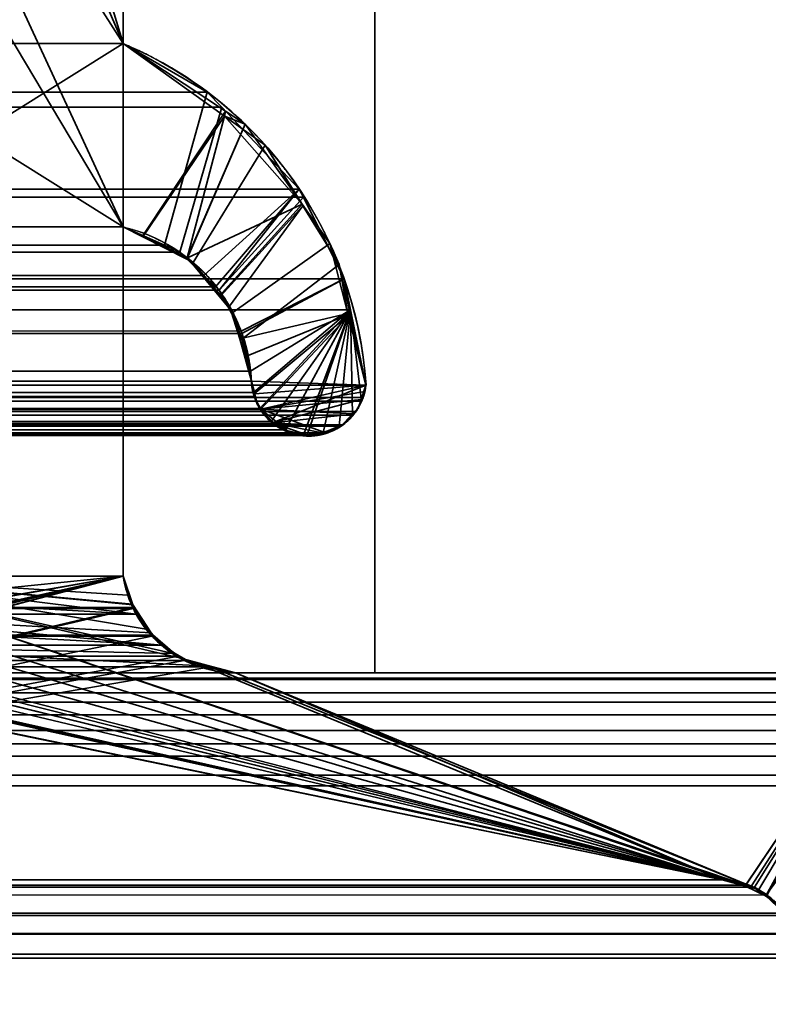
# Model space of a CAD drawing. Header units: millimetres. Extents: x -490 to 6690, y -115 to 152.
# Tile 956 of 1056: x 4961.2 to 4965, y 3.32 to 8.31. Entities that reach past the tile are written whole.
import ezdxf

# ---------------------------------------------------------------- set-up
doc = ezdxf.new("R2010")
doc.units = ezdxf.units.MM
doc.layers.add('152', color=253, linetype='Continuous')

# ---------------------------------------------------------------- blocks, each defined once
blk = doc.blocks.new('UG_SURFACE_004')
at = {"layer": '152', "color": 252, "linetype": 'Continuous', "lineweight": 35}
for points in [[(5144.0001, -6.2, 2202.5001), (5144.0001, 133.2, 2202.5001), (3855.9999, 133.2, 2202.5001), (3855.9999, -6.2, 2202.5001)], [(4006, -6.2, 2052.5), (4006, 133.2, 2052.5), (4994, 133.2, 2052.5), (4994, -6.2, 2052.5)]]:
    blk.add_3dface(points, dxfattribs=at)
blk = doc.blocks.new('UG_SURFACE_277')
at = {"layer": '152', "color": 254, "linetype": 'Continuous', "lineweight": 35}
for points in [[(4979.25, -10, 2032.7499), (4979.25, 136.75, 2032.7499), (4020.75, 136.75, 2032.7499), (4020.75, -10, 2032.7499)], [(4971.4999, 21, 2025.0001), (4971.4999, -8, 2025.0001), (4028.5001, -8, 2025.0001), (4028.5001, 21, 2025.0001)], [(4967, 5, 2020.4999), (4967, 21, 2020.4999), (4033, 21, 2020.4999), (4033, 5, 2020.4999)], [(4967, 21, 2020.4999), (4967, 5, 2020.4999), (4962.9998, 5, 2016.5), (4962.9998, 13, 2016.5)], [(4962.9998, 13, 2016.5), (4962.9998, 5, 2016.5), (4037.0002, 5, 2016.5), (4037.0002, 13, 2016.5)], [(4967, 5, 2020.4999), (4033, 5, 2020.4999), (4037.0002, 5, 2016.5), (4962.9998, 5, 2016.5)]]:
    blk.add_3dface(points, dxfattribs=at)
blk = doc.blocks.new('UG_SURFACE_280')
at = {"layer": '152', "color": 254, "linetype": 'Continuous', "lineweight": 35}
for points in [[(4955.2979, 132.0496, 2008.7976), (4955.2498, 131.75, 2008.75), (4955.2498, 5, 2008.75), (4967, 106, 2020.4999)], [(4959.0001, 13, 2012.5), (4967, 106, 2020.4999), (4955.2498, 5, 2008.75)], [(4967, 21, -7.5), (4967, 5, -7.5), (4962.9998, 5, -7.5), (4962.9998, 13, -7.5)], [(4962.9998, 13, 2016.5), (4962.9998, 5, 2016.5), (4967, 5, 2020.4999), (4967, 21, 2020.4999)], [(4962.9998, 13, -7.5), (4962.9998, 5, -7.5), (4962.9998, 5, 2016.5), (4962.9998, 13, 2016.5)], [(4967, 5, 2020.4999), (4962.9998, 5, 2016.5), (4962.9998, 5, -7.5), (4967, 5, -7.5)]]:
    blk.add_3dface(points, dxfattribs=at)
blk = doc.blocks.new('UG_SURFACE_303')
at = {"layer": '152', "color": 14, "linetype": 'Continuous', "lineweight": 35}
for points in [[(4971.3001, -10, 2024.8001), (4971.3001, 19, 2024.8001), (4028.6999, 19, 2024.8001), (4028.6999, -10, 2024.8001)], [(4967.2499, 16.25, 2020.75), (4967.2499, -22, 2020.75), (4032.7501, -22, 2020.75), (4032.7501, 16.25, 2020.75)]]:
    blk.add_3dface(points, dxfattribs=at)
blk = doc.blocks.new('UG_SURFACE_304')
at = {"layer": '152', "color": 7, "linetype": 'Continuous', "lineweight": 35}
for points in [[(4032.7501, 16, 2020.75), (4032.7501, -22, 2020.75), (4967.2499, -22, 2020.75), (4967.2499, 16, 2020.75)], [(4967, 16, 2020.4999), (4967, -22, 2020.4999), (4033, -22, 2020.4999), (4033, 16, 2020.4999)]]:
    blk.add_3dface(points, dxfattribs=at)
blk = doc.blocks.new('UG_SURFACE_310')
at = {"layer": '152', "color": 253, "linetype": 'Continuous', "lineweight": 35}
for points in [[(4960.2351, 8.1895, 2013.7351), (4961.1201, 10.9237, 2014.6201), (4961.1888, 10.9236, 2014.6887), (4961.3881, 10.853, 2014.888)], [(4961.3881, 10.853, 2014.888), (4961.8073, 10.6485, 2015.3072), (4960.2351, 8.1895, 2013.7351)], [(4960.2351, 7.26, 2013.7351), (4961.8073, 10.6485, 2015.3072), (4961.7229, 9.7575, 2015.223)], [(4961.8073, 10.6485, 2015.3072), (4960.2351, 7.26, 2013.7351), (4960.2351, 8.1895, 2013.7351)], [(4038.2771, 9.7575, 2015.223), (4038.2771, 8.1895, 2015.223), (4961.7229, 8.1895, 2015.223), (4961.7229, 9.7575, 2015.223)], [(4960.2351, 7.26, 2013.7351), (4961.7229, 9.7575, 2015.223), (4961.7229, 8.1895, 2015.223)], [(4962.1496, 7.9443, 2015.6498), (4961.7229, 8.1895, 2015.223), (4038.2771, 8.1895, 2015.223), (4037.8504, 7.9443, 2015.6498)], [(4961.7229, 8.1895, 2015.223), (4961.7229, 7.26, 2015.223), (4960.2351, 7.26, 2013.7351)], [(4961.9317, 7.1672, 2015.4314), (4961.7229, 7.26, 2015.223), (4961.7229, 8.1895, 2015.223), (4962.1496, 7.9443, 2015.6498)], [(4037.8504, 7.9443, 2015.6498), (4037.7769, 7.8669, 2015.7232), (4962.2231, 7.8669, 2015.7232)], [(4037.8504, 7.9443, 2015.6498), (4962.2231, 7.8669, 2015.7232), (4962.1496, 7.9443, 2015.6498)], [(4962.1496, 7.9443, 2015.6498), (4962.2231, 7.8669, 2015.7232), (4962.0109, 7.132, 2015.5108), (4961.9317, 7.1672, 2015.4314)], [(4962.6164, 7.452, 2016.1166), (4962.2231, 7.8669, 2015.7232), (4037.7769, 7.8669, 2015.7232), (4037.3836, 7.452, 2016.1166)], [(4962.1315, 7.0145, 2015.6317), (4962.0109, 7.132, 2015.5108), (4962.2231, 7.8669, 2015.7232), (4962.6164, 7.452, 2016.1166)], [(4037.3836, 7.452, 2016.1166), (4037.3626, 7.4104, 2016.1374), (4962.6374, 7.4104, 2016.1374)], [(4037.3836, 7.452, 2016.1166), (4962.6374, 7.4104, 2016.1374), (4962.6164, 7.452, 2016.1166)], [(4962.1911, 6.9567, 2015.6913), (4962.1315, 7.0145, 2015.6317), (4962.6164, 7.452, 2016.1166)], [(4962.6164, 7.452, 2016.1166), (4962.2092, 6.9393, 2015.7092), (4962.1911, 6.9567, 2015.6913)], [(4962.2092, 6.9393, 2015.7092), (4962.6164, 7.452, 2016.1166), (4962.6374, 7.4104, 2016.1374)], [(4962.8444, 6.9969, 2016.3445), (4962.6374, 7.4104, 2016.1374), (4037.3626, 7.4104, 2016.1374), (4037.1556, 6.9969, 2016.3445)], [(4962.6374, 7.4104, 2016.1374), (4962.8444, 6.9969, 2016.3445), (4962.3208, 6.7324, 2015.821), (4962.2092, 6.9393, 2015.7092)], [(4038.2771, 7.26, 2015.223), (4961.7229, 7.26, 2015.223), (4961.9317, 7.1672, 2015.4314), (4038.0683, 7.1672, 2015.4314)], [(4038.2771, 7.26, 2015.223), (4038.2771, 5.4905, 2015.223), (4961.7229, 5.4905, 2015.223), (4961.7229, 7.26, 2015.223)], [(4961.7229, 7.26, 2015.223), (4961.7229, 5.4905, 2015.223), (4960.2351, 5.4905, 2013.7351), (4960.2351, 7.26, 2013.7351)], [(4037.9891, 7.132, 2015.5108), (4038.0683, 7.1672, 2015.4314), (4961.9317, 7.1672, 2015.4314), (4962.0109, 7.132, 2015.5108)], [(4962.0109, 7.132, 2015.5108), (4037.8685, 7.0145, 2015.6317), (4037.9891, 7.132, 2015.5108)], [(4962.0109, 7.132, 2015.5108), (4962.1315, 7.0145, 2015.6317), (4037.8685, 7.0145, 2015.6317)], [(4037.1237, 6.8399, 2016.3765), (4962.8763, 6.8399, 2016.3765), (4962.8444, 6.9969, 2016.3445)], [(4037.1556, 6.9969, 2016.3445), (4037.1237, 6.8399, 2016.3765), (4962.8444, 6.9969, 2016.3445)], [(4037.8685, 7.0145, 2015.6317), (4962.1315, 7.0145, 2015.6317), (4962.1911, 6.9567, 2015.6913), (4037.8089, 6.9567, 2015.6913)], [(4962.3241, 6.7195, 2015.8241), (4962.3208, 6.7324, 2015.821), (4962.8444, 6.9969, 2016.3445)], [(4962.8444, 6.9969, 2016.3445), (4962.8763, 6.8399, 2016.3765), (4962.369, 6.5286, 2015.8691), (4962.3241, 6.7195, 2015.8241)], [(4037.6792, 6.7324, 2015.821), (4037.7908, 6.9393, 2015.7092), (4962.3241, 6.7195, 2015.8241)], [(4037.7908, 6.9393, 2015.7092), (4037.8089, 6.9567, 2015.6913), (4962.1911, 6.9567, 2015.6913), (4962.2092, 6.9393, 2015.7092)], [(4037.7908, 6.9393, 2015.7092), (4962.2092, 6.9393, 2015.7092), (4962.3208, 6.7324, 2015.821)], [(4962.3208, 6.7324, 2015.821), (4962.3241, 6.7195, 2015.8241), (4037.7908, 6.9393, 2015.7092)], [(4037.0455, 6.458, 2016.4545), (4962.9545, 6.458, 2016.4545), (4962.8763, 6.8399, 2016.3765), (4037.1237, 6.8399, 2016.3765)], [(4962.3837, 6.4201, 2015.8837), (4962.3733, 6.478, 2015.8732), (4962.369, 6.5286, 2015.8691), (4962.8763, 6.8399, 2016.3765)], [(4962.4162, 6.3397, 2015.9163), (4962.3876, 6.4006, 2015.8873), (4962.3837, 6.4201, 2015.8837), (4962.8763, 6.8399, 2016.3765)], [(4962.8763, 6.8399, 2016.3765), (4962.4743, 6.2733, 2015.974), (4962.4186, 6.3346, 2015.9187), (4962.4162, 6.3397, 2015.9163)], [(4962.8763, 6.8399, 2016.3765), (4962.5468, 6.2314, 2016.0468), (4962.4834, 6.263, 2015.9833), (4962.4743, 6.2733, 2015.974)], [(4962.8763, 6.8399, 2016.3765), (4962.6369, 6.2069, 2016.1369), (4962.5907, 6.2095, 2016.0904), (4962.5468, 6.2314, 2016.0468)], [(4962.6555, 6.2059, 2016.1555), (4962.6369, 6.2069, 2016.1369), (4962.8763, 6.8399, 2016.3765)], [(4962.8763, 6.8399, 2016.3765), (4962.738, 6.2158, 2016.238), (4962.707, 6.203, 2016.207), (4962.6555, 6.2059, 2016.1555)], [(4962.8191, 6.2495, 2016.3193), (4962.738, 6.2158, 2016.238), (4962.8763, 6.8399, 2016.3765)], [(4962.8863, 6.3063, 2016.3863), (4962.8386, 6.2575, 2016.3386), (4962.8191, 6.2495, 2016.3193), (4962.8763, 6.8399, 2016.3765)], [(4962.8763, 6.8399, 2016.3765), (4962.9312, 6.3777, 2016.4311), (4962.9035, 6.3239, 2016.4034), (4962.8863, 6.3063, 2016.3863)], [(4962.8763, 6.8399, 2016.3765), (4962.9545, 6.458, 2016.4545), (4962.9402, 6.3956, 2016.4402), (4962.9312, 6.3777, 2016.4311)], [(4037.631, 6.5288, 2015.8691), (4037.6759, 6.7195, 2015.8241), (4962.3241, 6.7195, 2015.8241), (4962.369, 6.5286, 2015.8691)], [(4962.3241, 6.7195, 2015.8241), (4037.6759, 6.7195, 2015.8241), (4037.6792, 6.7324, 2015.821)], [(4962.3733, 6.478, 2015.8732), (4037.6267, 6.478, 2015.8732), (4037.631, 6.5288, 2015.8691)], [(4962.369, 6.5286, 2015.8691), (4962.3733, 6.478, 2015.8732), (4037.631, 6.5288, 2015.8691)], [(4962.9545, 6.458, 2016.4545), (4037.0455, 6.458, 2016.4545), (4037.0598, 6.3956, 2016.4402)], [(4962.9402, 6.3956, 2016.4402), (4962.9545, 6.458, 2016.4545), (4037.0598, 6.3956, 2016.4402)], [(4962.3733, 6.478, 2015.8732), (4962.3837, 6.4201, 2015.8837), (4037.6163, 6.4201, 2015.8837), (4037.6267, 6.478, 2015.8732)], [(4037.0598, 6.3956, 2016.4402), (4037.0688, 6.3777, 2016.4311), (4962.9312, 6.3777, 2016.4311), (4962.9402, 6.3956, 2016.4402)], [(4962.3876, 6.4006, 2015.8873), (4037.5838, 6.3397, 2015.9163), (4037.6124, 6.4006, 2015.8873)], [(4962.3876, 6.4006, 2015.8873), (4962.4162, 6.3397, 2015.9163), (4037.5838, 6.3397, 2015.9163)], [(4037.6124, 6.4006, 2015.8873), (4962.3837, 6.4201, 2015.8837), (4962.3876, 6.4006, 2015.8873)], [(4037.6124, 6.4006, 2015.8873), (4037.6163, 6.4201, 2015.8837), (4962.3837, 6.4201, 2015.8837)], [(4962.9312, 6.3777, 2016.4311), (4037.0688, 6.3777, 2016.4311), (4037.0965, 6.3239, 2016.4034)], [(4962.9035, 6.3239, 2016.4034), (4962.9312, 6.3777, 2016.4311), (4037.0965, 6.3239, 2016.4034)], [(4037.0965, 6.3239, 2016.4034), (4037.1137, 6.3063, 2016.3863), (4962.8863, 6.3063, 2016.3863), (4962.9035, 6.3239, 2016.4034)], [(4962.8386, 6.2575, 2016.3386), (4037.1137, 6.3063, 2016.3863), (4037.1614, 6.2575, 2016.3386)], [(4962.8386, 6.2575, 2016.3386), (4962.8863, 6.3063, 2016.3863), (4037.1137, 6.3063, 2016.3863)], [(4962.4186, 6.3346, 2015.9187), (4037.5257, 6.2733, 2015.974), (4037.5814, 6.3346, 2015.9187)], [(4962.4186, 6.3346, 2015.9187), (4962.4743, 6.2733, 2015.974), (4037.5257, 6.2733, 2015.974)], [(4037.5814, 6.3346, 2015.9187), (4962.4162, 6.3397, 2015.9163), (4962.4186, 6.3346, 2015.9187)], [(4037.5814, 6.3346, 2015.9187), (4037.5838, 6.3397, 2015.9163), (4962.4162, 6.3397, 2015.9163)], [(4037.1614, 6.2575, 2016.3386), (4037.1809, 6.2495, 2016.3193), (4962.8191, 6.2495, 2016.3193), (4962.8386, 6.2575, 2016.3386)], [(4037.262, 6.2158, 2016.238), (4962.738, 6.2158, 2016.238), (4962.8191, 6.2495, 2016.3193), (4037.1809, 6.2495, 2016.3193)], [(4962.4834, 6.263, 2015.9833), (4037.4532, 6.2314, 2016.0468), (4037.5166, 6.263, 2015.9833)], [(4962.4834, 6.263, 2015.9833), (4962.5468, 6.2314, 2016.0468), (4037.4532, 6.2314, 2016.0468)], [(4037.5166, 6.263, 2015.9833), (4962.4743, 6.2733, 2015.974), (4962.4834, 6.263, 2015.9833)], [(4037.5166, 6.263, 2015.9833), (4037.5257, 6.2733, 2015.974), (4962.4743, 6.2733, 2015.974)], [(4962.707, 6.203, 2016.207), (4037.262, 6.2158, 2016.238), (4037.293, 6.203, 2016.207)], [(4962.707, 6.203, 2016.207), (4962.738, 6.2158, 2016.238), (4037.262, 6.2158, 2016.238)], [(4037.293, 6.203, 2016.207), (4037.3445, 6.2059, 2016.1555), (4962.6555, 6.2059, 2016.1555), (4962.707, 6.203, 2016.207)], [(4037.3631, 6.2069, 2016.1369), (4962.6369, 6.2069, 2016.1369), (4962.6555, 6.2059, 2016.1555), (4037.3445, 6.2059, 2016.1555)], [(4962.5907, 6.2095, 2016.0904), (4037.3631, 6.2069, 2016.1369), (4037.4093, 6.2095, 2016.0904)], [(4962.5907, 6.2095, 2016.0904), (4962.6369, 6.2069, 2016.1369), (4037.3631, 6.2069, 2016.1369)], [(4037.4093, 6.2095, 2016.0904), (4962.5468, 6.2314, 2016.0468), (4962.5907, 6.2095, 2016.0904)], [(4037.4093, 6.2095, 2016.0904), (4037.4532, 6.2314, 2016.0468), (4962.5468, 6.2314, 2016.0468)], [(4038.2276, 5.3301, 2015.2724), (4961.7724, 5.3301, 2015.2724), (4961.7229, 5.4905, 2015.223), (4038.2771, 5.4905, 2015.223)], [(4955.8725, 3.9461, 2009.3725), (4955.1291, 3.7665, 2008.6291), (4961.7229, 5.4905, 2015.223)], [(4961.7229, 5.4905, 2015.223), (4955.1291, 3.7665, 2008.6291), (4959.7082, 5.0015, 2013.2082)], [(4955.9002, 3.95, 2009.4001), (4955.8725, 3.9461, 2009.3725), (4961.7229, 5.4905, 2015.223), (4961.7724, 5.3301, 2015.2724)], [(4961.7229, 5.4905, 2015.223), (4959.7082, 5.0015, 2013.2082), (4959.8255, 5.0373, 2013.3257)], [(4959.8255, 5.0373, 2013.3257), (4959.9509, 5.0753, 2013.4506), (4961.7229, 5.4905, 2015.223)], [(4961.7229, 5.4905, 2015.223), (4959.9509, 5.0753, 2013.4506), (4959.9748, 5.0955, 2013.4747)], [(4959.9748, 5.0955, 2013.4747), (4960.0992, 5.1999, 2013.5989), (4961.7229, 5.4905, 2015.223)], [(4960.0992, 5.1999, 2013.5989), (4960.1092, 5.2087, 2013.6094), (4961.7229, 5.4905, 2015.223)], [(4960.1092, 5.2087, 2013.6094), (4960.1884, 5.3342, 2013.6883), (4960.1884, 5.3344, 2013.6886), (4961.7229, 5.4905, 2015.223)], [(4960.1884, 5.3344, 2013.6886), (4960.2351, 5.4905, 2013.7351), (4961.7229, 5.4905, 2015.223)], [(4038.2266, 5.3261, 2015.2736), (4038.1341, 5.19, 2015.3656), (4961.8659, 5.19, 2015.3656)], [(4961.7734, 5.3261, 2015.2736), (4038.2276, 5.3301, 2015.2724), (4038.2266, 5.3261, 2015.2736)], [(4038.2266, 5.3261, 2015.2736), (4961.8659, 5.19, 2015.3656), (4961.7734, 5.3261, 2015.2736)], [(4961.7734, 5.3261, 2015.2736), (4961.7724, 5.3301, 2015.2724), (4038.2276, 5.3301, 2015.2724)], [(4961.7724, 5.3301, 2015.2724), (4961.7734, 5.3261, 2015.2736), (4955.9002, 3.95, 2009.4001)], [(4955.9002, 3.95, 2009.4001), (4961.7734, 5.3261, 2015.2736), (4961.8659, 5.19, 2015.3656), (4961.8683, 5.1863, 2015.3682)], [(4038.1317, 5.1863, 2015.3682), (4037.9963, 5.0833, 2015.5039), (4962.0037, 5.0833, 2015.5039)], [(4961.8683, 5.1863, 2015.3682), (4038.1341, 5.19, 2015.3656), (4038.1317, 5.1863, 2015.3682)], [(4038.1317, 5.1863, 2015.3682), (4962.0037, 5.0833, 2015.5039), (4961.8683, 5.1863, 2015.3682)], [(4961.8683, 5.1863, 2015.3682), (4961.8659, 5.19, 2015.3656), (4038.1341, 5.19, 2015.3656)], [(4955.9002, 3.95, 2009.4001), (4961.8683, 5.1863, 2015.3682), (4962.0037, 5.0833, 2015.5039)], [(4037.9686, 5.0625, 2015.5313), (4037.8346, 5.0304, 2015.6653), (4962.1654, 5.0304, 2015.6653)], [(4962.0314, 5.0625, 2015.5313), (4037.9963, 5.0833, 2015.5039), (4037.9686, 5.0625, 2015.5313)], [(4037.9686, 5.0625, 2015.5313), (4962.1654, 5.0304, 2015.6653), (4962.0314, 5.0625, 2015.5313)], [(4962.0314, 5.0625, 2015.5313), (4962.0037, 5.0833, 2015.5039), (4037.9963, 5.0833, 2015.5039)], [(4962.0037, 5.0833, 2015.5039), (4962.0314, 5.0625, 2015.5313), (4955.9002, 3.95, 2009.4001)], [(4955.9002, 3.95, 2009.4001), (4962.0314, 5.0625, 2015.5313), (4962.1654, 5.0304, 2015.6653)], [(4034.2298, 4.9728, 2019.2704), (4965.7702, 4.9728, 2019.2704), (4965.6053, 5, 2019.105), (4034.3947, 5, 2019.105)], [(4965.6053, 5, 2019.105), (4962.2922, 5, 2015.7921), (4037.7078, 5, 2015.7921), (4034.3947, 5, 2019.105)], [(4037.7078, 5, 2015.7921), (4962.2922, 5, 2015.7921), (4962.1654, 5.0304, 2015.6653), (4037.8346, 5.0304, 2015.6653)], [(4962.1654, 5.0304, 2015.6653), (4962.2922, 5, 2015.7921), (4964.7613, 3.95, 2018.2612), (4955.9002, 3.95, 2009.4001)], [(4964.8805, 3.9227, 2018.3806), (4964.7613, 3.95, 2018.2612), (4962.2922, 5, 2015.7921), (4965.6053, 5, 2019.105)], [(4965.6053, 5, 2019.105), (4964.9253, 3.9125, 2018.425), (4964.8805, 3.9227, 2018.3806)], [(4965.6053, 5, 2019.105), (4964.9892, 3.8732, 2018.4894), (4964.9892, 3.8732, 2018.4894), (4964.9253, 3.9125, 2018.425)], [(4965.0722, 3.7815, 2018.5721), (4964.9892, 3.8732, 2018.4894), (4965.6053, 5, 2019.105), (4965.7702, 4.9728, 2019.2704)], [(4034.1921, 4.9666, 2019.3079), (4034.0781, 4.8981, 2019.4218), (4965.9219, 4.8981, 2019.4218)], [(4965.8079, 4.9666, 2019.3079), (4965.7702, 4.9728, 2019.2704), (4034.2298, 4.9728, 2019.2704), (4034.1921, 4.9666, 2019.3079)], [(4034.1921, 4.9666, 2019.3079), (4965.9219, 4.8981, 2019.4218), (4965.8079, 4.9666, 2019.3079)], [(4966.0015, 4.8502, 2019.5012), (4965.9219, 4.8981, 2019.4218), (4034.0781, 4.8981, 2019.4218), (4033.9985, 4.8502, 2019.5012)], [(4033.9475, 4.7858, 2019.5525), (4966.0525, 4.7858, 2019.5525), (4966.0015, 4.8502, 2019.5012)], [(4033.9985, 4.8502, 2019.5012), (4033.9475, 4.7858, 2019.5525), (4966.0015, 4.8502, 2019.5012)], [(4966.1145, 4.7079, 2019.6145), (4966.0525, 4.7858, 2019.5525), (4033.9475, 4.7858, 2019.5525), (4033.8855, 4.7079, 2019.6145)], [(4033.8855, 4.7079, 2019.6145), (4033.8578, 4.64, 2019.6421), (4966.1422, 4.64, 2019.6421)], [(4033.8855, 4.7079, 2019.6145), (4966.1422, 4.64, 2019.6421), (4966.1145, 4.7079, 2019.6145)], [(4966.1684, 4.5765, 2019.6681), (4966.1422, 4.64, 2019.6421), (4033.8578, 4.64, 2019.6421), (4033.8316, 4.5765, 2019.6681)], [(4033.8192, 4.4803, 2019.681), (4966.1808, 4.4803, 2019.681), (4966.1684, 4.5765, 2019.6681)], [(4033.8316, 4.5765, 2019.6681), (4033.8192, 4.4803, 2019.681), (4966.1684, 4.5765, 2019.6681)], [(4033.812, 4.4265, 2019.6881), (4966.188, 4.4265, 2019.6881), (4966.1808, 4.4803, 2019.681), (4033.8192, 4.4803, 2019.681)], [(4033.812, 4.4265, 2019.6881), (4033.8135, 2.0275, 2019.6865), (4966.1865, 2.0275, 2019.6865), (4966.188, 4.4265, 2019.6881)], [(4035.1195, 3.9214, 2018.3804), (4035.2387, 3.95, 2018.2612), (4964.7613, 3.95, 2018.2612)], [(4964.7613, 3.95, 2018.2612), (4964.8805, 3.9227, 2018.3806), (4035.1195, 3.9214, 2018.3804)], [(4964.7613, 3.95, 2018.2612), (4035.2387, 3.95, 2018.2612), (4044.0998, 3.95, 2009.4001), (4955.9002, 3.95, 2009.4001)], [(4964.9253, 3.9125, 2018.425), (4035.0122, 3.8669, 2018.4877), (4035.068, 3.909, 2018.4321)], [(4964.9253, 3.9125, 2018.425), (4964.9892, 3.8732, 2018.4894), (4035.0122, 3.8669, 2018.4877)], [(4035.068, 3.909, 2018.4321), (4035.1195, 3.9214, 2018.3804), (4964.8805, 3.9227, 2018.3806)], [(4964.8805, 3.9227, 2018.3806), (4964.9253, 3.9125, 2018.425), (4035.068, 3.909, 2018.4321)], [(4964.9892, 3.8732, 2018.4894), (4034.9288, 3.7806, 2018.5711), (4034.9607, 3.8278, 2018.5392)], [(4964.9892, 3.8732, 2018.4894), (4965.0722, 3.7815, 2018.5721), (4034.9288, 3.7806, 2018.5711)], [(4034.9607, 3.8278, 2018.5392), (4035.0122, 3.8669, 2018.4877), (4964.9892, 3.8732, 2018.4894)], [(4964.9892, 3.8732, 2018.4894), (4964.9892, 3.8732, 2018.4894), (4034.9607, 3.8278, 2018.5392)], [(4034.8988, 3.736, 2018.6014), (4034.9288, 3.7806, 2018.5711), (4965.0722, 3.7815, 2018.5721)], [(4965.0722, 3.7815, 2018.5721), (4965.0836, 3.7687, 2018.5835), (4034.8988, 3.736, 2018.6014)], [(4034.8988, 3.736, 2018.6014), (4965.0836, 3.7687, 2018.5835), (4965.1237, 3.6782, 2018.6236)], [(4965.1241, 3.6739, 2018.6241), (4034.8778, 3.6722, 2018.6224), (4034.8988, 3.736, 2018.6014)], [(4965.1237, 3.6782, 2018.6236), (4965.1241, 3.6739, 2018.6241), (4034.8988, 3.736, 2018.6014)], [(4965.1384, 3.5729, 2018.6386), (4034.862, 3.5528, 2018.6381), (4034.8682, 3.6444, 2018.6317)], [(4965.1384, 3.5729, 2018.6386), (4034.8682, 3.6444, 2018.6317), (4034.8778, 3.6722, 2018.6224)], [(4034.8778, 3.6722, 2018.6224), (4965.1241, 3.6739, 2018.6241), (4965.1384, 3.5729, 2018.6386)], [(4965.1384, 3.5729, 2018.6386), (4965.138, 3.5528, 2018.6381), (4034.862, 3.5528, 2018.6381)], [(4965.138, 3.5528, 2018.6381), (4965.137, 1.872, 2018.6372), (4034.863, 1.872, 2018.6372), (4034.862, 3.5528, 2018.6381)]]:
    blk.add_3dface(points, dxfattribs=at)
blk = doc.blocks.new('UG_SURFACE_311')
at = {"layer": '152', "color": 253, "linetype": 'Continuous', "lineweight": 35}
for points in [[(4961.1197, 10.9368, -7.5), (4961.2069, 10.9096, -7.5), (4960.2351, 8.1895, -7.5)], [(4961.7229, 8.1895, 2015.223), (4960.8879, 10.9407, 2014.3881), (4960.8798, 10.9421, 2014.38), (4960.5708, 10.853, 2014.0705)], [(4961.7229, 8.1895, 2015.223), (4961.7229, 9.7575, 2015.223), (4961.2069, 10.8848, 2014.7069), (4960.8879, 10.9407, 2014.3881)], [(4961.2069, 10.9096, -7.5), (4961.3881, 10.853, -7.5), (4961.7229, 9.7575, -7.5), (4960.2351, 8.1895, -7.5)], [(4960.5708, 10.853, 2014.0705), (4960.1517, 10.6485, 2013.6516), (4961.7229, 8.1895, 2015.223)], [(4961.7229, 7.26, 2015.223), (4960.1517, 10.6485, 2013.6516), (4960.2351, 9.7575, 2013.7351)], [(4960.1517, 10.6485, 2013.6516), (4961.7229, 7.26, 2015.223), (4961.7229, 8.1895, 2015.223)], [(4960.2351, 7.26, -7.5), (4961.7229, 9.7575, -7.5), (4961.7229, 8.1895, -7.5)], [(4961.7229, 9.7575, -7.5), (4960.2351, 7.26, -7.5), (4960.2351, 8.1895, -7.5)], [(4961.7229, 7.26, 2015.223), (4960.2351, 9.7575, 2013.7351), (4960.2351, 8.1895, 2013.7351)], [(4961.7229, 9.7575, 2015.223), (4961.7229, 8.1895, 2015.223), (4961.7229, 8.1895, -7.5), (4961.7229, 9.7575, -7.5)], [(4960.2351, 7.26, -7.5), (4961.7229, 8.1895, -7.5), (4961.7229, 7.26, -7.5)], [(4960.2351, 8.1895, 2013.7351), (4960.2351, 7.26, 2013.7351), (4961.7229, 7.26, 2015.223)], [(4962.2412, 7.8473, -7.5), (4961.7229, 8.1895, -7.5), (4961.7229, 8.1895, 2015.223)], [(4961.7229, 8.1895, 2015.223), (4962.2369, 7.8224, 2015.7368), (4962.2412, 7.8473, -7.5)], [(4961.8206, 7.2132, -7.5), (4961.7229, 7.26, -7.5), (4961.7229, 8.1895, -7.5), (4962.2412, 7.8473, -7.5)], [(4962.2369, 7.8224, 2015.7368), (4961.7229, 8.1895, 2015.223), (4961.7229, 7.26, 2015.223), (4961.823, 7.2094, 2015.3232)], [(4962.0481, 7.1044, -7.5), (4961.8206, 7.2132, -7.5), (4962.2412, 7.8473, -7.5), (4962.3418, 7.7807, -7.5)], [(4962.3418, 7.7807, -7.5), (4962.2412, 7.8473, -7.5), (4962.2369, 7.8224, 2015.7368)], [(4961.823, 7.2094, 2015.3232), (4962.0461, 7.0966, 2015.5461), (4962.2369, 7.8224, 2015.7368)], [(4962.0461, 7.0966, 2015.5461), (4962.0771, 7.0808, 2015.5773), (4962.4438, 7.6744, 2015.944), (4962.2369, 7.8224, 2015.7368)], [(4962.6303, 7.3751, -7.5), (4962.3418, 7.7807, -7.5), (4962.2369, 7.8224, 2015.7368)], [(4962.2369, 7.8224, 2015.7368), (4962.4438, 7.6744, 2015.944), (4962.6303, 7.3751, -7.5)], [(4962.3418, 7.7807, -7.5), (4962.0485, 7.1041, -7.5), (4962.0481, 7.1044, -7.5)], [(4962.0485, 7.1041, -7.5), (4962.3418, 7.7807, -7.5), (4962.6303, 7.3751, -7.5)], [(4962.6341, 7.3668, 2016.1338), (4962.4438, 7.6744, 2015.944), (4962.0771, 7.0808, 2015.5773), (4962.2178, 6.9118, 2015.7177)], [(4962.4438, 7.6744, 2015.944), (4962.6341, 7.3668, 2016.1338), (4962.6303, 7.3751, -7.5)], [(4962.2102, 6.9097, -7.5), (4962.0485, 7.1041, -7.5), (4962.6303, 7.3751, -7.5)], [(4962.6303, 7.3751, -7.5), (4962.7714, 7.1765, -7.5), (4962.2793, 6.8265, -7.5), (4962.2102, 6.9097, -7.5)], [(4962.2178, 6.9118, 2015.7177), (4962.2617, 6.8589, 2015.7616), (4962.6341, 7.3668, 2016.1338)], [(4962.8177, 7.0692, 2016.3174), (4962.6341, 7.3668, 2016.1338), (4962.2617, 6.8589, 2015.7616), (4962.3251, 6.6919, 2015.825)], [(4962.7714, 7.1765, -7.5), (4962.6303, 7.3751, -7.5), (4962.6341, 7.3668, 2016.1338)], [(4962.6341, 7.3668, 2016.1338), (4962.8177, 7.0692, 2016.3174), (4962.7714, 7.1765, -7.5)], [(4961.7229, 7.26, -7.5), (4961.7229, 5.4905, -7.5), (4960.2351, 5.4905, -7.5), (4960.2351, 7.26, -7.5)], [(4960.2351, 7.26, 2013.7351), (4960.2351, 5.4905, 2013.7351), (4961.7229, 5.4905, 2015.223), (4961.7229, 7.26, 2015.223)], [(4961.7229, 7.26, 2015.223), (4961.7229, 5.4905, 2015.223), (4961.7229, 5.4905, -7.5), (4961.7229, 7.26, -7.5)], [(4961.8206, 7.2132, -7.5), (4961.823, 7.2094, 2015.3232), (4961.7229, 7.26, 2015.223)], [(4961.7229, 7.26, 2015.223), (4961.7229, 7.26, -7.5), (4961.8206, 7.2132, -7.5)], [(4961.823, 7.2094, 2015.3232), (4961.8206, 7.2132, -7.5), (4962.0481, 7.1044, -7.5)], [(4962.0481, 7.1044, -7.5), (4962.0461, 7.0966, 2015.5461), (4961.823, 7.2094, 2015.3232)], [(4962.3151, 6.6931, -7.5), (4962.2793, 6.8265, -7.5), (4962.7714, 7.1765, -7.5), (4962.862, 6.8207, -7.5)], [(4962.862, 6.8207, -7.5), (4962.7714, 7.1765, -7.5), (4962.8177, 7.0692, 2016.3174)], [(4962.0461, 7.0966, 2015.5461), (4962.0481, 7.1044, -7.5), (4962.0485, 7.1041, -7.5)], [(4962.0485, 7.1041, -7.5), (4962.0771, 7.0808, 2015.5773), (4962.0461, 7.0966, 2015.5461)], [(4962.0485, 7.1041, -7.5), (4962.2178, 6.9118, 2015.7177), (4962.0771, 7.0808, 2015.5773)], [(4962.0485, 7.1041, -7.5), (4962.2102, 6.9097, -7.5), (4962.2178, 6.9118, 2015.7177)], [(4962.3251, 6.6919, 2015.825), (4962.3566, 6.6089, 2015.8565), (4962.8735, 6.8194, 2016.3734), (4962.8177, 7.0692, 2016.3174)], [(4962.8177, 7.0692, 2016.3174), (4962.8735, 6.8194, 2016.3734), (4962.862, 6.8207, -7.5)], [(4962.2617, 6.8589, 2015.7616), (4962.2178, 6.9118, 2015.7177), (4962.2102, 6.9097, -7.5), (4962.2793, 6.8265, -7.5)], [(4962.3151, 6.6931, -7.5), (4962.3251, 6.6919, 2015.825), (4962.2617, 6.8589, 2015.7616)], [(4962.2617, 6.8589, 2015.7616), (4962.2793, 6.8265, -7.5), (4962.3151, 6.6931, -7.5)], [(4962.862, 6.8207, -7.5), (4962.9545, 6.458, -7.5), (4962.3733, 6.478, -7.5), (4962.3151, 6.6931, -7.5)], [(4962.8735, 6.8194, 2016.3734), (4962.3566, 6.6089, 2015.8565), (4962.3733, 6.478, 2015.8732), (4962.3866, 6.4141, 2015.8863)], [(4962.3866, 6.4141, 2015.8863), (4962.3919, 6.3882, 2015.8918), (4962.4219, 6.3368, 2015.9216), (4962.8735, 6.8194, 2016.3734)], [(4962.9493, 6.4266, 2016.4492), (4962.9545, 6.458, 2016.4545), (4962.8735, 6.8194, 2016.3734), (4962.4219, 6.3368, 2015.9216)], [(4962.9545, 6.458, -7.5), (4962.862, 6.8207, -7.5), (4962.8735, 6.8194, 2016.3734)], [(4962.8735, 6.8194, 2016.3734), (4962.9545, 6.458, 2016.4545), (4962.9545, 6.458, -7.5)], [(4962.3251, 6.6919, 2015.825), (4962.3151, 6.6931, -7.5), (4962.3733, 6.478, -7.5)], [(4962.3733, 6.478, -7.5), (4962.3566, 6.6089, 2015.8565), (4962.3251, 6.6919, 2015.825)], [(4962.3733, 6.478, -7.5), (4962.3733, 6.478, 2015.8732), (4962.3566, 6.6089, 2015.8565)], [(4962.3899, 6.4146, -7.5), (4962.3866, 6.4141, 2015.8863), (4962.3733, 6.478, 2015.8732)], [(4962.3733, 6.478, 2015.8732), (4962.3733, 6.478, -7.5), (4962.3899, 6.4146, -7.5)], [(4962.3899, 6.4146, -7.5), (4962.3733, 6.478, -7.5), (4962.9545, 6.458, -7.5)], [(4962.4228, 6.3369, -7.5), (4962.4047, 6.3589, -7.5), (4962.3899, 6.4146, -7.5), (4962.9545, 6.458, -7.5)], [(4962.9545, 6.458, -7.5), (4962.4796, 6.2675, -7.5), (4962.4228, 6.3369, -7.5)], [(4962.4796, 6.2675, -7.5), (4962.9545, 6.458, -7.5), (4962.9297, 6.3846, -7.5)], [(4962.9321, 6.3851, 2016.4323), (4962.9297, 6.3846, -7.5), (4962.9545, 6.458, -7.5)], [(4962.9545, 6.458, -7.5), (4962.9493, 6.4266, 2016.4492), (4962.9321, 6.3851, 2016.4323)], [(4962.9545, 6.458, -7.5), (4962.9545, 6.458, 2016.4545), (4962.9493, 6.4266, 2016.4492)], [(4962.3919, 6.3882, 2015.8918), (4962.3866, 6.4141, 2015.8863), (4962.3899, 6.4146, -7.5)], [(4962.3919, 6.3882, 2015.8918), (4962.3899, 6.4146, -7.5), (4962.4047, 6.3589, -7.5)], [(4962.4219, 6.3368, 2015.9216), (4962.9321, 6.3851, 2016.4323), (4962.9493, 6.4266, 2016.4492)], [(4962.4047, 6.3589, -7.5), (4962.4219, 6.3368, 2015.9216), (4962.3919, 6.3882, 2015.8918)], [(4962.4047, 6.3589, -7.5), (4962.4228, 6.3369, -7.5), (4962.4219, 6.3368, 2015.9216)], [(4962.8878, 6.3131, 2016.3877), (4962.9145, 6.3405, 2016.4142), (4962.9321, 6.3851, 2016.4323), (4962.4219, 6.3368, 2015.9216)], [(4962.4796, 6.2675, -7.5), (4962.9297, 6.3846, -7.5), (4962.9149, 6.3414, -7.5), (4962.8863, 6.3112, -7.5)], [(4962.8878, 6.3131, 2016.3877), (4962.8863, 6.3112, -7.5), (4962.9149, 6.3414, -7.5)], [(4962.9149, 6.3414, -7.5), (4962.9145, 6.3405, 2016.4142), (4962.8878, 6.3131, 2016.3877)], [(4962.9297, 6.3846, -7.5), (4962.9321, 6.3851, 2016.4323), (4962.9145, 6.3405, 2016.4142)], [(4962.9145, 6.3405, 2016.4142), (4962.9149, 6.3414, -7.5), (4962.9297, 6.3846, -7.5)], [(4962.44, 6.3056, 2015.94), (4962.4219, 6.3368, 2015.9216), (4962.4228, 6.3369, -7.5)], [(4962.7404, 6.2195, 2016.2406), (4962.4219, 6.3368, 2015.9216), (4962.5568, 6.2273, 2016.057), (4962.6551, 6.2066, 2016.1552)], [(4962.4219, 6.3368, 2015.9216), (4962.44, 6.3056, 2015.94), (4962.481, 6.2724, 2015.981)], [(4962.8878, 6.3131, 2016.3877), (4962.4219, 6.3368, 2015.9216), (4962.7404, 6.2195, 2016.2406), (4962.8239, 6.2473, 2016.324)], [(4962.481, 6.2724, 2015.981), (4962.5297, 6.233, 2016.0298), (4962.5568, 6.2273, 2016.057), (4962.4219, 6.3368, 2015.9216)], [(4962.44, 6.3056, 2015.94), (4962.4228, 6.3369, -7.5), (4962.4796, 6.2675, -7.5)], [(4962.4796, 6.2675, -7.5), (4962.481, 6.2724, 2015.981), (4962.44, 6.3056, 2015.94)], [(4962.4796, 6.2675, -7.5), (4962.8863, 6.3112, -7.5), (4962.8305, 6.2516, -7.5), (4962.8234, 6.2487, -7.5)], [(4962.8863, 6.3112, -7.5), (4962.8878, 6.3131, 2016.3877), (4962.8239, 6.2473, 2016.324)], [(4962.8239, 6.2473, 2016.324), (4962.8239, 6.2473, 2016.324), (4962.8878, 6.3131, 2016.3877)], [(4962.8239, 6.2473, 2016.324), (4962.8305, 6.2516, -7.5), (4962.8863, 6.3112, -7.5)], [(4962.5297, 6.233, 2016.0298), (4962.481, 6.2724, 2015.981), (4962.4796, 6.2675, -7.5)], [(4962.5297, 6.233, 2016.0298), (4962.4796, 6.2675, -7.5), (4962.4829, 6.2635, -7.5)], [(4962.4796, 6.2675, -7.5), (4962.7404, 6.2145, -7.5), (4962.7166, 6.2046, -7.5), (4962.6551, 6.2067, -7.5)], [(4962.8234, 6.2487, -7.5), (4962.7404, 6.2145, -7.5), (4962.4796, 6.2675, -7.5)], [(4962.5587, 6.2259, -7.5), (4962.4829, 6.2635, -7.5), (4962.4796, 6.2675, -7.5), (4962.6551, 6.2067, -7.5)], [(4962.4829, 6.2635, -7.5), (4962.5568, 6.2273, 2016.057), (4962.5297, 6.233, 2016.0298)], [(4962.4829, 6.2635, -7.5), (4962.5587, 6.2259, -7.5), (4962.5568, 6.2273, 2016.057)], [(4962.8234, 6.2487, -7.5), (4962.8239, 6.2473, 2016.324), (4962.7404, 6.2195, 2016.2406)], [(4962.7404, 6.2195, 2016.2406), (4962.7404, 6.2145, -7.5), (4962.8234, 6.2487, -7.5)], [(4962.8239, 6.2473, 2016.324), (4962.8239, 6.2473, 2016.324), (4962.8234, 6.2487, -7.5), (4962.8305, 6.2516, -7.5)], [(4962.6551, 6.2067, -7.5), (4962.6551, 6.2066, 2016.1552), (4962.5568, 6.2273, 2016.057)], [(4962.5568, 6.2273, 2016.057), (4962.5587, 6.2259, -7.5), (4962.5931, 6.2088, -7.5)], [(4962.5568, 6.2273, 2016.057), (4962.5931, 6.2088, -7.5), (4962.6551, 6.2067, -7.5)], [(4962.6551, 6.2067, -7.5), (4962.5931, 6.2088, -7.5), (4962.5587, 6.2259, -7.5)], [(4962.6551, 6.2066, 2016.1552), (4962.6842, 6.2006, 2016.1841), (4962.7404, 6.2195, 2016.2406)], [(4962.6551, 6.2066, 2016.1552), (4962.6551, 6.2067, -7.5), (4962.7166, 6.2046, -7.5)], [(4962.7166, 6.2046, -7.5), (4962.6842, 6.2006, 2016.1841), (4962.6551, 6.2066, 2016.1552)], [(4962.7166, 6.2046, -7.5), (4962.7404, 6.2195, 2016.2406), (4962.6842, 6.2006, 2016.1841)], [(4962.7166, 6.2046, -7.5), (4962.7404, 6.2145, -7.5), (4962.7404, 6.2195, 2016.2406)], [(4960.2003, 5.3876, -7.5), (4960.2351, 5.4905, -7.5), (4961.7882, 5.2976, -7.5)], [(4964.7613, 3.95, 2018.2612), (4964.8795, 3.9188, 2018.3797), (4960.2351, 5.4905, 2013.7351), (4960.2027, 5.3886, 2013.7026)], [(4960.2351, 5.4905, -7.5), (4961.7229, 5.4905, -7.5), (4961.7724, 5.3448, -7.5)], [(4961.7724, 5.3448, -7.5), (4961.7882, 5.2976, -7.5), (4960.2351, 5.4905, -7.5)], [(4960.2351, 5.4905, 2013.7351), (4961.8392, 5.2205, 2015.3391), (4961.7705, 5.3478, 2015.2707)], [(4961.7705, 5.3478, 2015.2707), (4961.7467, 5.3926, 2015.2466), (4960.2351, 5.4905, 2013.7351)], [(4960.2351, 5.4905, 2013.7351), (4962.008, 5.0751, 2015.5079), (4961.9842, 5.0957, 2015.4839)], [(4962.1463, 5.0385, 2015.6465), (4962.008, 5.0751, 2015.5079), (4960.2351, 5.4905, 2013.7351), (4964.9467, 3.9013, 2018.4467)], [(4964.8795, 3.9188, 2018.3797), (4964.9467, 3.9013, 2018.4467), (4960.2351, 5.4905, 2013.7351)], [(4961.7467, 5.3926, 2015.2466), (4961.7229, 5.4905, 2015.223), (4960.2351, 5.4905, 2013.7351)], [(4961.9842, 5.0957, 2015.4839), (4961.8607, 5.2019, 2015.3608), (4961.8392, 5.2205, 2015.3391), (4960.2351, 5.4905, 2013.7351)], [(4961.7724, 5.3448, -7.5), (4961.7229, 5.4905, -7.5), (4961.7229, 5.4905, 2015.223)], [(4961.7229, 5.4905, 2015.223), (4961.7467, 5.3926, 2015.2466), (4961.7724, 5.3448, -7.5)], [(4961.7467, 5.3926, 2015.2466), (4961.7705, 5.3478, 2015.2707), (4961.7724, 5.3448, -7.5)], [(4961.7882, 5.2976, -7.5), (4960.1698, 5.2976, -7.5), (4960.2003, 5.3876, -7.5)], [(4960.2027, 5.3886, 2013.7026), (4960.1793, 5.3154, 2013.6793), (4964.7613, 3.95, 2018.2612)], [(4961.8654, 5.2025, -7.5), (4961.7882, 5.2976, -7.5), (4961.7705, 5.3478, 2015.2707)], [(4961.7705, 5.3478, 2015.2707), (4961.8392, 5.2205, 2015.3391), (4961.8654, 5.2025, -7.5)], [(4961.7882, 5.2976, -7.5), (4961.7724, 5.3448, -7.5), (4961.7705, 5.3478, 2015.2707)], [(4960.1212, 5.2375, -7.5), (4960.1698, 5.2976, -7.5), (4961.9164, 5.1396, -7.5)], [(4964.7613, 3.95, 2018.2612), (4960.1793, 5.3154, 2013.6793), (4960.1231, 5.2395, 2013.6228)], [(4960.1698, 5.2976, -7.5), (4961.7882, 5.2976, -7.5), (4961.8654, 5.2025, -7.5)], [(4961.8654, 5.2025, -7.5), (4961.9164, 5.1396, -7.5), (4960.1698, 5.2976, -7.5)], [(4961.9164, 5.1396, -7.5), (4960.0415, 5.1396, -7.5), (4960.1212, 5.2375, -7.5)], [(4960.1231, 5.2395, 2013.6228), (4960.0625, 5.1583, 2013.5624), (4964.7613, 3.95, 2018.2612)], [(4961.8392, 5.2205, 2015.3391), (4961.8607, 5.2019, 2015.3608), (4961.8654, 5.2025, -7.5)], [(4961.9164, 5.1396, -7.5), (4961.8654, 5.2025, -7.5), (4961.8607, 5.2019, 2015.3608)], [(4961.8607, 5.2019, 2015.3608), (4961.9842, 5.0957, 2015.4839), (4961.9164, 5.1396, -7.5)], [(4964.7613, 3.95, 2018.2612), (4960.0625, 5.1583, 2013.5624), (4960.0077, 5.1155, 2013.5076)], [(4964.7613, 3.95, -7.5), (4959.8665, 5.036, -7.5), (4960.0058, 5.1182, -7.5)], [(4960.0077, 5.1155, 2013.5076), (4959.9743, 5.0896, 2013.4745), (4964.7613, 3.95, 2018.2612)], [(4960.0058, 5.1182, -7.5), (4960.0415, 5.1396, -7.5), (4964.7613, 3.95, -7.5)], [(4964.7613, 3.95, -7.5), (4960.0415, 5.1396, -7.5), (4962.0919, 5.036, -7.5), (4962.1453, 5.0264, -7.5)], [(4960.0415, 5.1396, -7.5), (4961.9164, 5.1396, -7.5), (4961.9861, 5.0983, -7.5)], [(4961.9861, 5.0983, -7.5), (4962.0919, 5.036, -7.5), (4960.0415, 5.1396, -7.5)], [(4961.9842, 5.0957, 2015.4839), (4961.9861, 5.0983, -7.5), (4961.9164, 5.1396, -7.5)], [(4962.0919, 5.036, -7.5), (4961.9861, 5.0983, -7.5), (4961.9842, 5.0957, 2015.4839)], [(4961.9842, 5.0957, 2015.4839), (4962.008, 5.0751, 2015.5079), (4962.0919, 5.036, -7.5)], [(4959.8465, 5.0503, 2013.3464), (4959.6834, 5.0003, 2013.1836), (4964.7613, 3.95, 2018.2612)], [(4964.7613, 3.95, 2018.2612), (4959.9743, 5.0896, 2013.4745), (4959.8465, 5.0503, 2013.3464)], [(4962.008, 5.0751, 2015.5079), (4962.1453, 5.0264, -7.5), (4962.0919, 5.036, -7.5)], [(4962.008, 5.0751, 2015.5079), (4962.1463, 5.0385, 2015.6465), (4962.1453, 5.0264, -7.5)], [(4964.7613, 3.95, -7.5), (4955.9002, 3.95, -7.5), (4954.9999, 5, -7.5), (4959.6663, 5, -7.5)], [(4955.9002, 3.95, 2009.4001), (4964.7613, 3.95, 2018.2612), (4959.6834, 5.0003, 2013.1836)], [(4964.7613, 3.95, -7.5), (4959.6663, 5, -7.5), (4959.8489, 5.0329, -7.5)], [(4959.8489, 5.0329, -7.5), (4959.8665, 5.036, -7.5), (4964.7613, 3.95, -7.5)], [(4962.2922, 5, -7.5), (4962.1453, 5.0264, -7.5), (4962.1463, 5.0385, 2015.6465)], [(4962.1453, 5.0264, -7.5), (4962.2922, 5, -7.5), (4964.7613, 3.95, -7.5)], [(4962.1463, 5.0385, 2015.6465), (4962.2922, 5, 2015.7921), (4962.2922, 5, -7.5)], [(4964.9467, 3.9013, 2018.4467), (4962.2922, 5, 2015.7921), (4962.1463, 5.0385, 2015.6465)], [(4965.6053, 5, 2019.105), (4965.6053, 5, -7.5), (4962.2922, 5, -7.5), (4962.2922, 5, 2015.7921)], [(4964.8805, 3.9255, -7.5), (4964.7613, 3.95, -7.5), (4962.2922, 5, -7.5), (4965.6053, 5, -7.5)], [(4964.9467, 3.9013, 2018.4467), (4965.6053, 5, 2019.105), (4962.2922, 5, 2015.7921)], [(4965.6053, 5, -7.5), (4964.91, 3.9194, -7.5), (4964.8805, 3.9255, -7.5)], [(4964.9811, 3.8698, -7.5), (4964.91, 3.9194, -7.5), (4965.6053, 5, -7.5), (4965.7869, 4.9666, -7.5)], [(4965.6053, 5, 2019.105), (4964.9467, 3.9013, 2018.4467), (4964.982, 3.8685, 2018.482)], [(4964.982, 3.8685, 2018.482), (4965.0669, 3.7899, 2018.5671), (4965.6053, 5, 2019.105)], [(4965.7869, 4.9666, -7.5), (4965.035, 3.8324, -7.5), (4964.9811, 3.8698, -7.5)], [(4964.7613, 3.95, 2018.2612), (4955.9002, 3.95, 2009.4001), (4955.9002, 3.95, -7.5), (4964.7613, 3.95, -7.5)], [(4964.8805, 3.9255, -7.5), (4964.8795, 3.9188, 2018.3797), (4964.7613, 3.95, 2018.2612)], [(4964.7613, 3.95, 2018.2612), (4964.7613, 3.95, -7.5), (4964.8805, 3.9255, -7.5)], [(4964.8795, 3.9188, 2018.3797), (4964.8805, 3.9255, -7.5), (4964.91, 3.9194, -7.5)], [(4964.8795, 3.9188, 2018.3797), (4964.91, 3.9194, -7.5), (4964.9811, 3.8698, -7.5)], [(4964.9811, 3.8698, -7.5), (4964.9467, 3.9013, 2018.4467), (4964.8795, 3.9188, 2018.3797)], [(4964.9811, 3.8698, -7.5), (4964.982, 3.8685, 2018.482), (4964.9467, 3.9013, 2018.4467)], [(4964.982, 3.8685, 2018.482), (4964.9811, 3.8698, -7.5), (4965.035, 3.8324, -7.5)], [(4965.035, 3.8324, -7.5), (4965.0669, 3.7899, 2018.5671), (4964.982, 3.8685, 2018.482)]]:
    blk.add_3dface(points, dxfattribs=at)

msp = doc.modelspace()

# ---------------------------------------------------------------- linework, layer by layer
at = {"layer": '152', "linetype": 'Continuous', "lineweight": -3}
for p, q in [((4963, 5, 2016.5), (4963, 13, 2016.5)), ((4963, 13, 2016.5), (4963, 5, 2016.5)), ((4963, 13, -7.5), (4963, 5, -7.5)), ((4961.7231, 9.7575, -7.5), (4961.7231, 8.1895, -7.5)), ((4961.7231, 9.7575, 2015.2231), (4961.7231, 8.1895, 2015.2231)), ((4961.7231, 8.1895, 2015.2231), (4961.7231, 9.7575, 2015.2231)), ((4961.7231, 8.1895, 2015.2231), (4038.2769, 8.1895, 2015.2231)), ((4961.7231, 8.1895, -7.5), (4961.7231, 8.1895, 2015.2231)), ((4961.7231, 7.26, 2015.2231), (4038.2769, 7.26, 2015.2231)), ((4961.7231, 7.26, -7.5), (4961.7231, 7.26, 2015.2231)), ((4961.7231, 7.26, 2015.2231), (4961.7231, 5.4905, 2015.2231)), ((4961.7231, 7.26, -7.5), (4961.7231, 5.4905, -7.5)), ((4961.7231, 7.26, 2015.2231), (4961.7231, 5.4905, 2015.2231)), ((4962.9546, 6.458, 2016.4546), (4037.0454, 6.458, 2016.4546)), ((4962.3731, 6.478, 2015.8731), (4037.6269, 6.478, 2015.8731)), ((4962.3731, 6.478, -7.5), (4962.3731, 6.478, 2015.8731)), ((4962.9546, 6.458, -7.5), (4962.9546, 6.458, 2016.4546)), ((4961.7231, 5.4905, 2015.2231), (4038.2769, 5.4905, 2015.2231)), ((4961.7231, 5.4905, -7.5), (4961.7231, 5.4905, 2015.2231)), ((4967, 5, 2020.5), (4033, 5, 2020.5)), ((4965.6051, 5, 2019.1051), (4034.3949, 5, 2019.1051)), ((4963, 5, 2016.5), (4037, 5, 2016.5)), ((4962.2921, 5, 2015.7921), (4037.7079, 5, 2015.7921)), ((4962.2921, 5, 2015.7921), (4965.6051, 5, 2019.1051)), ((4962.2921, 5, -7.5), (4965.6051, 5, -7.5)), ((4962.2921, 5, -7.5), (4962.2921, 5, 2015.7921)), ((4965.6051, 5, 2019.1051), (4962.2921, 5, 2015.7921)), ((4967, 5, 2020.5), (4963, 5, 2016.5)), ((4963, 5, 2016.5), (4967, 5, 2020.5)), ((4963, 5, -7.5), (4967, 5, -7.5)), ((4963, 5, -7.5), (4963, 5, 2016.5)), ((4966.1881, 4.4265, 2019.6881), (4033.8119, 4.4265, 2019.6881)), ((4035.2389, 3.95, 2018.2611), (4964.7611, 3.95, 2018.2611)), ((4964.7611, 3.95, 2018.2611), (4955.9001, 3.95, 2009.4001)), ((4955.9001, 3.95, -7.5), (4964.7611, 3.95, -7.5)), ((4955.9001, 3.95, 2009.4001), (4964.7611, 3.95, 2018.2611)), ((4964.7611, 3.95, 2018.2611), (4964.7611, 3.95, -7.5)), ((4034.8619, 3.5528, 2018.6381), (4965.1381, 3.5528, 2018.6381))]:
    msp.add_line(p, q, dxfattribs=at)
at = {"layer": '152', "linetype": 'Continuous', "lineweight": -3, "extrusion": (0, 0, -1)}
for centre, radius, start, end in [((-4960.9363, 6.3262, 7.5), 2.0226, 112.8929, 176.2637), ((-4962.6646, 6.4918, 7.5), 0.2919, 186.6583, 357.2814), ((-4964.7611, 3.5725, 7.5), 0.3775, 90, 182.984)]:
    msp.add_arc(centre, radius, start, end, dxfattribs=at)
at = {"layer": '152', "linetype": 'Continuous', "lineweight": -3}
for centre, radius, start, end in [((4961.5295, 6.4379, -7.5), 0.8445, 2.7186, 76.7482), ((4962.2921, 5.5753, -7.5), 0.5753, 188.4748, 270)]:
    msp.add_arc(centre, radius, start, end, dxfattribs=at)
for points, knots in [([(4962.9546, 6.458, 2016.4546), (4962.926, 6.8952, 2016.426), (4962.7536, 7.2874, 2016.2536), (4962.2983, 7.8662, 2015.7983), (4962.0184, 8.0648, 2015.5184), (4961.7231, 8.1895, 2015.2231)], [0, 0, 0, 0, 0.5, 0.5, 1, 1, 1, 1]), ([(4961.7231, 7.26, 2015.2231), (4961.8222, 7.2367, 2015.3222), (4961.9205, 7.1946, 2015.4205), (4962.0828, 7.082, 2015.5828), (4962.1512, 7.0178, 2015.6512), (4962.2535, 6.8792, 2015.7535), (4962.2925, 6.8092, 2015.7925), (4962.3446, 6.669, 2015.8446), (4962.3615, 6.5994, 2015.8615), (4962.371, 6.5119, 2015.871), (4962.3723, 6.4949, 2015.8723), (4962.3731, 6.478, 2015.8731)], [0, 0, 0, 0, 0.330379, 0.330379, 0.593935, 0.593935, 0.795263, 0.795263, 0.96114, 0.96114, 1, 1, 1, 1]), ([(4962.3731, 6.478, 2015.8731), (4962.3743, 6.4514, 2015.8743), (4962.3794, 6.4248, 2015.8794), (4962.3953, 6.3765, 2015.8953), (4962.4062, 6.3542, 2015.9062), (4962.4371, 6.3059, 2015.9371), (4962.4595, 6.2819, 2015.9595), (4962.5164, 6.2369, 2016.0164), (4962.5533, 6.2193, 2016.0533), (4962.6287, 6.1995, 2016.1287), (4962.6683, 6.1974, 2016.1683), (4962.7524, 6.2097, 2016.2524), (4962.7981, 6.2274, 2016.2981), (4962.8622, 6.275, 2016.3622), (4962.8846, 6.2972, 2016.3846), (4962.9181, 6.3448, 2016.4181), (4962.931, 6.3691, 2016.431), (4962.9471, 6.4152, 2016.4471), (4962.9521, 6.4364, 2016.4521), (4962.9546, 6.458, 2016.4546)], [0, 0, 0, 0, 0.075226, 0.075226, 0.149723, 0.149723, 0.258921, 0.258921, 0.410364, 0.410364, 0.565588, 0.565588, 0.749413, 0.749413, 0.855596, 0.855596, 0.938717, 0.938717, 1, 1, 1, 1]), ([(4962.2921, 5, 2015.7921), (4962.2039, 5, 2015.7039), (4962.1143, 5.0203, 2015.6143), (4961.9733, 5.092, 2015.4733), (4961.9171, 5.133, 2015.4171), (4961.8321, 5.2257, 2015.3321), (4961.7992, 5.2727, 2015.2992), (4961.7498, 5.3755, 2015.2498), (4961.7318, 5.432, 2015.2318), (4961.7231, 5.4905, 2015.2231)], [0, 0, 0, 0, 0.372007, 0.372007, 0.631093, 0.631093, 0.82235, 0.82235, 1, 1, 1, 1]), ([(4964.7611, 3.95, 2018.2611), (4964.7897, 3.95, 2018.2897), (4964.8184, 3.9467, 2018.3184), (4964.8732, 3.934, 2018.3732), (4964.8996, 3.9248, 2018.3996), (4964.9472, 3.9019, 2018.4472), (4964.9688, 3.8888, 2018.4688), (4965.0245, 3.8464, 2018.5245), (4965.0576, 3.8115, 2018.5576), (4965.1, 3.7417, 2018.6), (4965.1139, 3.711, 2018.6139), (4965.1331, 3.6451, 2018.6331), (4965.1385, 3.6087, 2018.6385), (4965.1386, 3.5662, 2018.6386), (4965.1384, 3.5595, 2018.6384), (4965.1381, 3.5528, 2018.6381)], [0, 0, 0, 0, 0.163798, 0.163798, 0.318076, 0.318076, 0.451715, 0.451715, 0.682753, 0.682753, 0.827156, 0.827156, 0.973164, 0.973164, 1, 1, 1, 1])]:
    msp.add_open_spline(points, degree=3, knots=knots, dxfattribs=at)
for points, weights in [([(4962.9546, 6.458, 2016.4546), (4962.9172, 7.0308, 2016.4172), (4962.6754, 7.5632, 2016.1754), (4962.2518, 7.9662, 2015.7518), (4961.7231, 8.1895, 2015.2231)], [1, 0.925472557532, 0.90063007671, 0.925472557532, 1]), ([(4961.7231, 7.26, 2015.2231), (4961.9983, 7.1952, 2015.4983), (4962.2294, 7.0197, 2015.7294), (4962.3597, 6.7604, 2015.8597), (4962.3731, 6.478, 2015.8731)], [1, 0.899239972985, 0.865653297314, 0.899239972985, 1]), ([(4962.2921, 5, 2015.7921), (4962.0783, 5, 2015.5783), (4961.8802, 5.0975, 2015.3802), (4961.7546, 5.2791, 2015.2546), (4961.7231, 5.4905, 2015.2231)], [1, 0.878710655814, 0.838280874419, 0.878710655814, 1]), ([(4964.7611, 3.95, 2018.2611), (4964.9232, 3.95, 2018.4232), (4965.0708, 3.8665, 2018.5708), (4965.1465, 3.7148, 2018.6465), (4965.1381, 3.5528, 2018.6381)], [1, 0.844227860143, 0.792303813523, 0.844227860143, 1])]:
    msp.add_rational_spline(points, weights, degree=4, dxfattribs=at)
msp.add_rational_spline([(4962.3731, 6.478, 2015.8731), (4962.3778, 6.3792, 2015.8778), (4962.4306, 6.2547, 2015.9306), (4962.5558, 6.2035, 2016.0558), (4962.7534, 6.1967, 2016.2534), (4962.8819, 6.2392, 2016.3819), (4962.9431, 6.3598, 2016.4431), (4962.9546, 6.458, 2016.4546)], [1, 1, 0.953337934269, 1, 1, 0.953337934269, 1, 1], degree=4, knots=[0, 0, 0, 0, 0, 0.5, 0.5, 0.5, 1, 1, 1, 1, 1], dxfattribs=at)

# ---------------------------------------------------------------- block references
for name in ['UG_SURFACE_277', 'UG_SURFACE_280', 'UG_SURFACE_004', 'UG_SURFACE_303', 'UG_SURFACE_304', 'UG_SURFACE_311', 'UG_SURFACE_310']:
    msp.add_blockref(name, (0, 0), dxfattribs=at)

doc.saveas('drawing.dxf')
